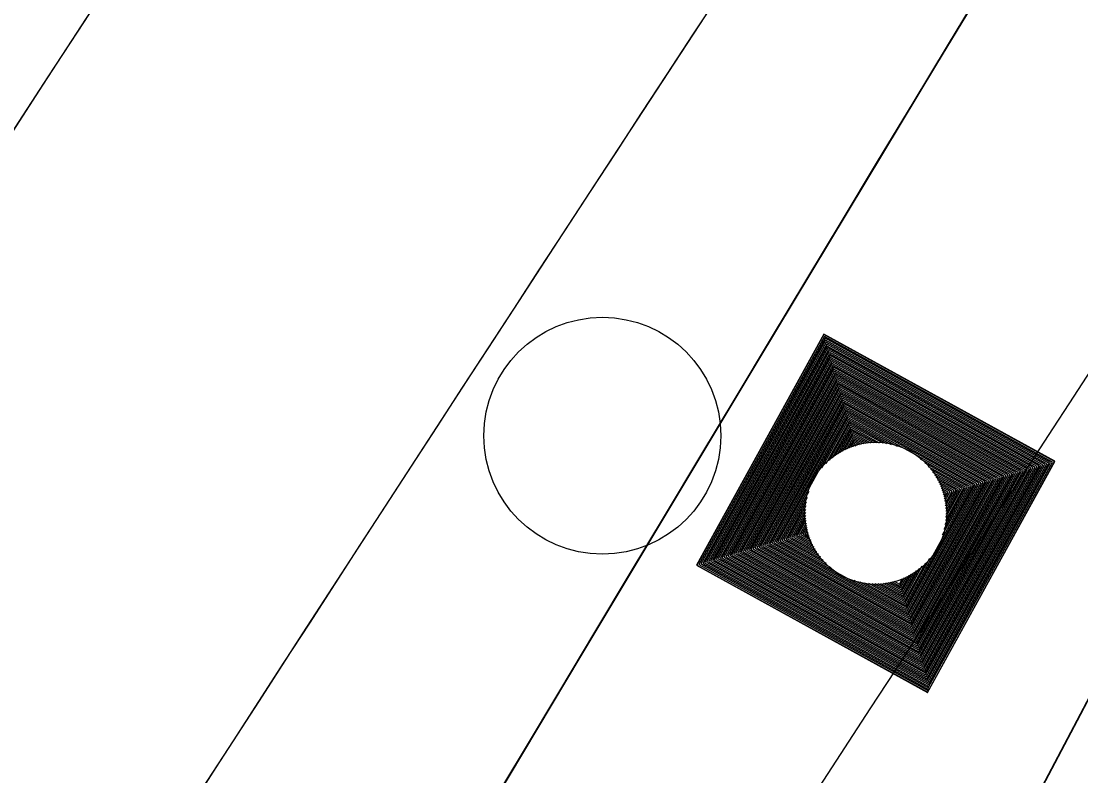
# Model space of a CAD drawing. Extents: x 14104283 to 14129344, y 8637090 to 8673339.
# Drawn here: x 14119012.62 to 14119037.23, y 8668692.79 to 8668710.3 of the extents above; entities that cross this region are included whole.
import ezdxf

# ---------------------------------------------------------------- set-up
doc = ezdxf.new("R2010")
doc.units = 0
for name, color, linetype in [('Cell', 7, 'Continuous'), ('dsnCellElements', 7, 'Continuous'), ('dsnPaintExistingBrokenLaneLineWhite', 7, 'Continuous'), ('dsnPaintExistingEdgeLineRightWhite', 7, 'Continuous'), ('dsnPaintRemoveLaneLineWhite', 7, 'Continuous'), ('dsnShadingPaved', 7, 'Continuous'), ('dsnStdLabel', 7, 'Continuous'), ('dsnStgShadingPrevPav', 7, 'Continuous'), ('dsnTapeExistingChannelizingLaneWhite', 7, 'Continuous'), ('dsnTapeExistingChannelizingLaneYellow', 7, 'Continuous'), ('dsnTapePlaceChannelizingLaneWhite', 7, 'Continuous'), ('dsnTapePlaceChannelizingLaneYellow', 7, 'Continuous'), ('dsnTapeRemoveChannelizingYellow', 7, 'Continuous')]:
    doc.layers.add(name, color=color, linetype=linetype)

msp = doc.modelspace()

# ---------------------------------------------------------------- linework, layer by layer
at = {"layer": 'Cell'}
msp.add_circle((14119026.119, 8668700.68), 2.75, dxfattribs=at)
at = {"layer": 'dsnCellElements'}
msp.add_circle((14119032.466, 8668698.88), 1.65, dxfattribs=at)
at = {"layer": 'dsnPaintExistingBrokenLaneLineWhite'}
for centre, radius, start, end in [((14121592.114, 8667345.675), 2864.949, 147.157369, 157.163302), ((14121955.849, 8666791.923), 3500, 144.954928, 149.507619)]:
    msp.add_arc(centre, radius, start, end, dxfattribs=at)
at = {"layer": 'dsnPaintExistingEdgeLineRightWhite'}
msp.add_arc((14121592.114, 8667345.675), 2852.949, 147.157369, 157.163302, dxfattribs=at)
at = {"layer": 'dsnPaintRemoveLaneLineWhite'}
msp.add_arc((14121592.114, 8667345.675), 2876.949, 151.259893, 153.708666, dxfattribs=at)
at = {"layer": 'dsnShadingPaved'}
for centre, radius, start, end in [((14121955.849, 8666791.923), 3512, 144.954928, 152.692114), ((14121955.849, 8666791.923), 3500, 144.954928, 152.692114), ((14121592.114, 8667345.675), 2888.949, 151.245384, 156.903373), ((14121592.114, 8667345.675), 2876.949, 151.245384, 156.903373)]:
    msp.add_arc(centre, radius, start, end, dxfattribs=at)
at = {"layer": 'dsnStdLabel'}
for points in [[(14119033.671, 8668694.72), (14119036.626, 8668700.086), (14119031.261, 8668703.041), (14119028.306, 8668697.675), (14119033.671, 8668694.72)], [(14119033.668, 8668694.721), (14119036.622, 8668700.084), (14119031.262, 8668703.036), (14119028.31, 8668697.676), (14119033.673, 8668694.723)], [(14119033.665, 8668694.723), (14119036.617, 8668700.083), (14119031.263, 8668703.032), (14119028.315, 8668697.677), (14119033.674, 8668694.726)], [(14119033.703, 8668694.86), (14119036.572, 8668700.07), (14119031.276, 8668702.987), (14119028.359, 8668697.69), (14119033.69, 8668694.755)], [(14119033.69, 8668694.905), (14119036.528, 8668700.057), (14119031.289, 8668702.942), (14119028.404, 8668697.703), (14119033.706, 8668694.783)], [(14119033.677, 8668694.95), (14119036.483, 8668700.044), (14119031.302, 8668702.897), (14119028.449, 8668697.716), (14119033.722, 8668694.812)], [(14119033.664, 8668694.995), (14119036.438, 8668700.031), (14119031.315, 8668702.852), (14119028.494, 8668697.729), (14119033.703, 8668694.86)], [(14119033.651, 8668695.04), (14119036.393, 8668700.018), (14119031.328, 8668702.808), (14119028.539, 8668697.742), (14119033.69, 8668694.905)], [(14119033.638, 8668695.084), (14119036.348, 8668700.005), (14119031.341, 8668702.763), (14119028.583, 8668697.755), (14119033.677, 8668694.95)], [(14119033.626, 8668695.129), (14119036.304, 8668699.992), (14119031.354, 8668702.718), (14119028.628, 8668697.768), (14119033.664, 8668694.995)], [(14119033.613, 8668695.174), (14119036.259, 8668699.979), (14119031.367, 8668702.673), (14119028.673, 8668697.781), (14119033.651, 8668695.04)], [(14119033.6, 8668695.219), (14119036.214, 8668699.966), (14119031.38, 8668702.628), (14119028.718, 8668697.794), (14119033.638, 8668695.084)], [(14119033.587, 8668695.264), (14119036.169, 8668699.953), (14119031.393, 8668702.583), (14119028.763, 8668697.807), (14119033.626, 8668695.129)], [(14119033.574, 8668695.309), (14119036.124, 8668699.94), (14119031.406, 8668702.539), (14119028.808, 8668697.82), (14119033.613, 8668695.174)], [(14119033.561, 8668695.353), (14119036.079, 8668699.927), (14119031.419, 8668702.494), (14119028.852, 8668697.833), (14119033.6, 8668695.219)], [(14119033.548, 8668695.398), (14119036.035, 8668699.914), (14119031.432, 8668702.449), (14119028.897, 8668697.846), (14119033.587, 8668695.264)], [(14119033.535, 8668695.443), (14119035.99, 8668699.901), (14119031.445, 8668702.404), (14119028.942, 8668697.859), (14119033.574, 8668695.309)], [(14119033.522, 8668695.488), (14119035.945, 8668699.888), (14119031.458, 8668702.359), (14119028.987, 8668697.872), (14119033.561, 8668695.353)], [(14119033.509, 8668695.533), (14119035.9, 8668699.875), (14119031.471, 8668702.314), (14119029.032, 8668697.885), (14119033.548, 8668695.398)], [(14119033.496, 8668695.578), (14119035.855, 8668699.862), (14119031.484, 8668702.27), (14119029.077, 8668697.898), (14119033.535, 8668695.443)], [(14119033.483, 8668695.622), (14119035.81, 8668699.849), (14119031.497, 8668702.225), (14119029.121, 8668697.911), (14119033.522, 8668695.488)], [(14119033.47, 8668695.667), (14119035.766, 8668699.836), (14119031.51, 8668702.18), (14119029.166, 8668697.924), (14119033.509, 8668695.533)], [(14119033.457, 8668695.712), (14119035.721, 8668699.823), (14119031.523, 8668702.135), (14119029.211, 8668697.937), (14119033.496, 8668695.578)], [(14119033.444, 8668695.757), (14119035.676, 8668699.81), (14119031.536, 8668702.09), (14119029.256, 8668697.95), (14119033.483, 8668695.622)], [(14119033.431, 8668695.802), (14119035.631, 8668699.797), (14119031.549, 8668702.045), (14119029.301, 8668697.963), (14119033.47, 8668695.667)], [(14119033.418, 8668695.847), (14119035.586, 8668699.784), (14119031.562, 8668702.001), (14119029.345, 8668697.976), (14119033.457, 8668695.712)], [(14119033.405, 8668695.891), (14119035.542, 8668699.771), (14119031.575, 8668701.956), (14119029.39, 8668697.989), (14119033.444, 8668695.757)], [(14119033.392, 8668695.936), (14119035.497, 8668699.758), (14119031.588, 8668701.911), (14119029.435, 8668698.002), (14119033.431, 8668695.802)], [(14119033.379, 8668695.981), (14119035.452, 8668699.745), (14119031.601, 8668701.866), (14119029.48, 8668698.015), (14119033.418, 8668695.847)], [(14119033.366, 8668696.026), (14119035.407, 8668699.732), (14119031.614, 8668701.821), (14119029.525, 8668698.028), (14119033.405, 8668695.891)], [(14119033.353, 8668696.071), (14119035.362, 8668699.719), (14119031.627, 8668701.777), (14119029.57, 8668698.041), (14119033.392, 8668695.936)], [(14119033.34, 8668696.115), (14119035.317, 8668699.706), (14119031.64, 8668701.732), (14119029.614, 8668698.054), (14119033.379, 8668695.981)], [(14119033.327, 8668696.16), (14119035.273, 8668699.693), (14119031.653, 8668701.687), (14119029.659, 8668698.067), (14119033.366, 8668696.026)], [(14119033.314, 8668696.205), (14119035.228, 8668699.68), (14119031.666, 8668701.642), (14119029.704, 8668698.08), (14119033.353, 8668696.071)], [(14119033.301, 8668696.25), (14119035.183, 8668699.667), (14119031.679, 8668701.597), (14119029.749, 8668698.093), (14119033.34, 8668696.115)], [(14119033.288, 8668696.295), (14119035.138, 8668699.654), (14119031.692, 8668701.552), (14119029.794, 8668698.106), (14119033.327, 8668696.16)], [(14119033.275, 8668696.34), (14119035.093, 8668699.641), (14119031.705, 8668701.508), (14119029.839, 8668698.119), (14119033.314, 8668696.205)], [(14119033.262, 8668696.384), (14119035.048, 8668699.628), (14119031.718, 8668701.463), (14119029.883, 8668698.132), (14119033.301, 8668696.25)], [(14119033.249, 8668696.429), (14119035.004, 8668699.615), (14119031.731, 8668701.418), (14119029.928, 8668698.145), (14119033.288, 8668696.295)], [(14119033.236, 8668696.474), (14119034.959, 8668699.602), (14119031.744, 8668701.373), (14119029.973, 8668698.158), (14119033.275, 8668696.34)], [(14119033.223, 8668696.519), (14119034.914, 8668699.589), (14119031.757, 8668701.328), (14119030.018, 8668698.171), (14119033.262, 8668696.384)], [(14119033.21, 8668696.564), (14119034.869, 8668699.576), (14119031.77, 8668701.283), (14119030.063, 8668698.184), (14119033.249, 8668696.429)], [(14119033.197, 8668696.609), (14119034.824, 8668699.564), (14119031.783, 8668701.239), (14119030.108, 8668698.197), (14119033.236, 8668696.474)], [(14119033.184, 8668696.653), (14119034.779, 8668699.551), (14119031.796, 8668701.194), (14119030.152, 8668698.21), (14119033.223, 8668696.519)], [(14119033.171, 8668696.698), (14119034.735, 8668699.538), (14119031.809, 8668701.149), (14119030.197, 8668698.223), (14119033.21, 8668696.564)], [(14119033.158, 8668696.743), (14119034.69, 8668699.525), (14119031.822, 8668701.104), (14119030.242, 8668698.236), (14119033.197, 8668696.609)], [(14119032.97, 8668700.434), (14119031.835, 8668701.059), (14119031.209, 8668699.924)], [(14119032.833, 8668700.472), (14119031.848, 8668701.014), (14119031.305, 8668700.03)], [(14119032.726, 8668700.493), (14119031.861, 8668700.97), (14119031.384, 8668700.104)], [(14119032.636, 8668700.505), (14119031.874, 8668700.925), (14119031.454, 8668700.162)], [(14119032.556, 8668700.511), (14119031.887, 8668700.88), (14119031.518, 8668700.21)], [(14119032.483, 8668700.514), (14119031.9, 8668700.835), (14119031.578, 8668700.251)], [(14119032.416, 8668700.513), (14119031.913, 8668700.79), (14119031.635, 8668700.287)], [(14119032.353, 8668700.51), (14119031.925, 8668700.746), (14119031.69, 8668700.318)], [(14119032.294, 8668700.505), (14119031.938, 8668700.701), (14119031.742, 8668700.345)], [(14119032.238, 8668700.498), (14119031.951, 8668700.656), (14119031.793, 8668700.369)], [(14119032.185, 8668700.489), (14119031.964, 8668700.611), (14119031.843, 8668700.39)], [(14119032.134, 8668700.48), (14119031.977, 8668700.566), (14119031.891, 8668700.409)], [(14119032.086, 8668700.469), (14119031.99, 8668700.521), (14119031.938, 8668700.426)], [(14119032.039, 8668700.457), (14119032.003, 8668700.477), (14119031.984, 8668700.441)], [(14119034.02, 8668698.376), (14119034.645, 8668699.512), (14119033.51, 8668700.137)], [(14119034.058, 8668698.514), (14119034.6, 8668699.499), (14119033.615, 8668700.041)], [(14119034.079, 8668698.62), (14119034.555, 8668699.486), (14119033.69, 8668699.962)], [(14119034.091, 8668698.71), (14119034.511, 8668699.473), (14119033.748, 8668699.893)], [(14119034.097, 8668698.79), (14119034.466, 8668699.46), (14119033.796, 8668699.828)], [(14119034.099, 8668698.863), (14119034.421, 8668699.447), (14119033.837, 8668699.768)], [(14119034.099, 8668698.93), (14119034.376, 8668699.434), (14119033.872, 8668699.711)], [(14119034.096, 8668698.993), (14119034.331, 8668699.421), (14119033.903, 8668699.656)], [(14119034.09, 8668699.052), (14119034.286, 8668699.408), (14119033.93, 8668699.604)], [(14119030.912, 8668699.384), (14119030.287, 8668698.249), (14119031.422, 8668697.624)], [(14119034.084, 8668699.108), (14119034.242, 8668699.395), (14119033.955, 8668699.553)], [(14119034.075, 8668699.161), (14119034.197, 8668699.382), (14119033.976, 8668699.503)], [(14119034.065, 8668699.212), (14119034.152, 8668699.369), (14119033.995, 8668699.455)], [(14119034.055, 8668699.26), (14119034.107, 8668699.356), (14119034.012, 8668699.408)], [(14119034.043, 8668699.307), (14119034.062, 8668699.343), (14119034.027, 8668699.362)], [(14119030.874, 8668699.247), (14119030.332, 8668698.262), (14119031.317, 8668697.719)], [(14119030.853, 8668699.141), (14119030.376, 8668698.275), (14119031.242, 8668697.798)], [(14119030.841, 8668699.051), (14119030.421, 8668698.288), (14119031.184, 8668697.868)], [(14119030.835, 8668698.97), (14119030.466, 8668698.301), (14119031.136, 8668697.932)], [(14119030.833, 8668698.898), (14119030.511, 8668698.314), (14119031.095, 8668697.992)], [(14119030.833, 8668698.831), (14119030.556, 8668698.327), (14119031.059, 8668698.049)], [(14119030.836, 8668698.768), (14119030.601, 8668698.34), (14119031.029, 8668698.104)], [(14119030.841, 8668698.709), (14119030.645, 8668698.353), (14119031.001, 8668698.157)], [(14119030.848, 8668698.653), (14119030.69, 8668698.366), (14119030.977, 8668698.208)], [(14119030.857, 8668698.6), (14119030.735, 8668698.379), (14119030.956, 8668698.257)], [(14119030.866, 8668698.549), (14119030.78, 8668698.392), (14119030.937, 8668698.305)], [(14119030.877, 8668698.5), (14119030.825, 8668698.405), (14119030.92, 8668698.352)], [(14119030.889, 8668698.453), (14119030.87, 8668698.418), (14119030.905, 8668698.398)], [(14119033.119, 8668696.878), (14119033.548, 8668697.657)], [(14119033.132, 8668696.833), (14119033.627, 8668697.731)], [(14119033.145, 8668696.788), (14119033.723, 8668697.837)], [(14119033.028, 8668697.191), (14119033.138, 8668697.392)], [(14119033.041, 8668697.146), (14119033.189, 8668697.416)], [(14119033.054, 8668697.102), (14119033.242, 8668697.443)], [(14119033.067, 8668697.057), (14119033.297, 8668697.474)], [(14119033.08, 8668697.012), (14119033.354, 8668697.509)], [(14119033.093, 8668696.967), (14119033.414, 8668697.55)], [(14119033.106, 8668696.922), (14119033.478, 8668697.598)], [(14119031.962, 8668697.326), (14119033.184, 8668696.653)], [(14119032.099, 8668697.288), (14119033.171, 8668696.698)], [(14119032.205, 8668697.268), (14119033.158, 8668696.743)], [(14119032.296, 8668697.256), (14119033.145, 8668696.788)], [(14119032.376, 8668697.249), (14119033.132, 8668696.833)], [(14119032.448, 8668697.247), (14119033.119, 8668696.878)], [(14119032.516, 8668697.247), (14119033.106, 8668696.922)], [(14119032.578, 8668697.251), (14119033.093, 8668696.967)], [(14119032.637, 8668697.256), (14119033.08, 8668697.012)], [(14119032.693, 8668697.263), (14119033.067, 8668697.057)], [(14119032.747, 8668697.271), (14119033.054, 8668697.102)], [(14119032.797, 8668697.281), (14119033.041, 8668697.146)], [(14119032.846, 8668697.292), (14119033.028, 8668697.191)], [(14119032.893, 8668697.304), (14119033.015, 8668697.236)], [(14119033.015, 8668697.236), (14119033.089, 8668697.37)]]:
    msp.add_lwpolyline(points, dxfattribs=at)
for radius in [2864.949, 2842.949]:
    msp.add_arc((14121592.114, 8667345.675), radius, 151.16499, 155.903428, dxfattribs=at)
at = {"layer": 'dsnStgShadingPrevPav'}
for centre, radius, start, end in [((14123732.957, 8665874.379), 5512, 146.425624, 157.163302), ((14123732.586, 8665873.821), 5512, 146.502133, 150.361956), ((14123732.846, 8665874.198), 5488.008, 146.41277, 150.668735), ((14123732.957, 8665874.379), 5488, 146.421187, 157.163302), ((14121592.114, 8667345.675), 2888.949, 147.236664, 156.233892), ((14121592.107, 8667345.679), 2888.949, 147.236664, 155.318405), ((14121592.114, 8667345.675), 2876.949, 147.240092, 156.233892), ((14121574.889, 8667355.291), 2857.26, 147.215341, 155.938429), ((14121574.765, 8667355.067), 2854.278, 147.211046, 155.933336)]:
    msp.add_arc(centre, radius, start, end, dxfattribs=at)
at = {"layer": 'dsnTapeExistingChannelizingLaneWhite'}
msp.add_arc((14121955.849, 8666791.923), 3512, 145.38458, 147.963777, dxfattribs=at)
at = {"layer": 'dsnTapeExistingChannelizingLaneYellow'}
msp.add_arc((14121592.114, 8667345.675), 2888.949, 151.259893, 155.318405, dxfattribs=at)
at = {"layer": 'dsnTapePlaceChannelizingLaneWhite'}
msp.add_arc((14121592.114, 8667345.675), 2876.949, 151.245384, 156.903373, dxfattribs=at)
at = {"layer": 'dsnTapePlaceChannelizingLaneYellow'}
for centre, radius, start, end in [((14121955.849, 8666791.923), 3500, 144.954928, 149.507619), ((14121592.114, 8667345.675), 2888.949, 151.245384, 156.903373)]:
    msp.add_arc(centre, radius, start, end, dxfattribs=at)
at = {"layer": 'dsnTapeRemoveChannelizingYellow'}
msp.add_arc((14121955.849, 8666791.923), 3488, 144.954928, 149.507619, dxfattribs=at)

doc.saveas('drawing.dxf')
